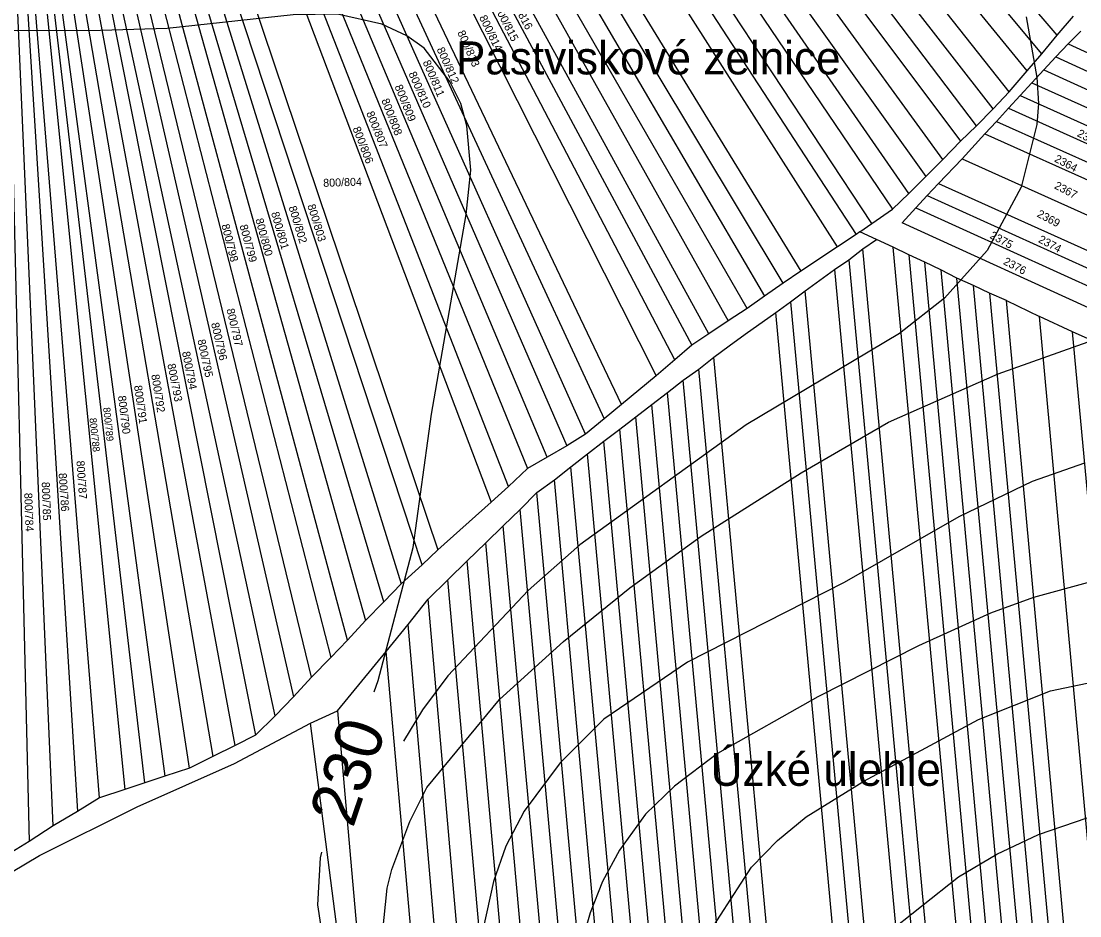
# Model space of a CAD drawing. Extents: x -555860 to -552701, y -1187050 to -1182291.
# Drawn here: x -554672.6 to -554447.8, y -1185634.9 to -1185444.8 of the extents above; entities that cross this region are included whole.
import ezdxf

# ---------------------------------------------------------------- set-up
doc = ezdxf.new("R2010")
doc.units = 0
for name, color, linetype in [('LEG_2b', 7, 'Continuous'), ('Level 40', 7, 'Continuous'), ('Level 41', 7, 'Continuous'), ('Level 42', 7, 'Continuous'), ('navrh_BV', 7, 'Continuous'), ('Parcelní čísla', 7, 'Continuous')]:
    doc.layers.add(name, color=color, linetype=linetype)

msp = doc.modelspace()

# ---------------------------------------------------------------- linework, layer by layer
at = {"layer": 'Level 40'}
for points in [[(-554597.66, -1185587.3), (-554596.84, -1185584.89), (-554589.36, -1185556.6), (-554585.47, -1185528.31), (-554578.12, -1185485.89), (-554577.15, -1185476.46), (-554577.99, -1185467.03), (-554579.23, -1185462.31), (-554581.59, -1185457.6), (-554587, -1185450.53), (-554590.74, -1185447.89), (-554596.01, -1185445.4), (-554605.44, -1185443.32), (-554614.87, -1185443.46), (-554641.62, -1185446.35), (-554658.14, -1185446.82), (-554674.17, -1185446.79), (-554692.5, -1185448.77), (-554709.81, -1185453.88), (-554713.38, -1185448.73)], [(-554443.49, -1185720.22), (-554449.17, -1185714.39), (-554460.41, -1185707.74), (-554478.98, -1185699), (-554484.25, -1185695.95), (-554494.51, -1185688.6), (-554498.81, -1185684.16), (-554503.39, -1185677.23), (-554505.01, -1185672.52), (-554505.61, -1185668.08), (-554505.61, -1185663.09), (-554504.08, -1185656.29), (-554501.79, -1185652.96), (-554498.26, -1185648.39), (-554489.24, -1185639.1), (-554473.58, -1185626.62), (-554465.4, -1185621.77), (-554456.52, -1185617.61), (-554425.74, -1185607.07)], [(-554674.49, -1185664.75), (-554661.18, -1185671.13), (-554651.75, -1185677.92), (-554628.46, -1185699.83), (-554623.19, -1185702.74), (-554620.06, -1185703.21), (-554617.09, -1185703.3), (-554612.79, -1185701.22), (-554610.99, -1185698.45), (-554608.35, -1185692.48), (-554606.41, -1185682.5), (-554605.16, -1185667.52), (-554606.55, -1185652.55), (-554609.6, -1185632.58), (-554609.05, -1185622.6), (-554608.76, -1185621.39)]]:
    msp.add_lwpolyline(points, dxfattribs=at)
at = {"layer": 'Level 41'}
for points in [[(-554595.87, -1185638.68), (-554594.9, -1185628.98), (-554593.93, -1185625.05), (-554590.05, -1185614.84), (-554586.44, -1185607.62), (-554571.05, -1185588.91), (-554557.46, -1185576.57), (-554543.32, -1185565.2), (-554528.21, -1185554.24), (-554506.99, -1185540.79), (-554488.41, -1185529.98), (-554465.12, -1185519.72), (-554441.82, -1185511.4)], [(-554446.82, -1185538.71), (-554457.91, -1185542.59), (-554473.44, -1185550.08), (-554497.84, -1185564.09), (-554531.12, -1185581), (-554548.87, -1185593.07), (-554558.16, -1185602.36), (-554565.78, -1185612.62), (-554569.67, -1185620.1), (-554572.3, -1185627.59), (-554574.52, -1185637.58)], [(-554445.43, -1185563.95), (-554457.63, -1185567.28), (-554466.78, -1185570.6), (-554482.04, -1185577.54), (-554503.39, -1185588.35), (-554524.74, -1185600.42), (-554533.89, -1185607.35), (-554539.99, -1185613.31), (-554545.54, -1185620.94), (-554549.15, -1185627.59), (-554551.78, -1185634.25), (-554556.49, -1185650.89)], [(-554526.27, -1185638.13), (-554517.53, -1185624.54), (-554511.98, -1185618.86), (-554505.88, -1185613.86), (-554493.68, -1185606.24), (-554469.28, -1185593.2), (-554454.03, -1185587.1), (-554444.88, -1185585.16)]]:
    msp.add_lwpolyline(points, dxfattribs=at)
at = {"layer": 'Level 42'}
msp.add_lwpolyline([(-554459.16, -1185443.87), (-554456.94, -1185456.77), (-554456.52, -1185462.31), (-554456.94, -1185466.75), (-554460.27, -1185480.06), (-554467.48, -1185493.51), (-554476.49, -1185503.63), (-554486.06, -1185511.12), (-554518.64, -1185530.53), (-554554, -1185556.04), (-554564.95, -1185565.75), (-554582.01, -1185583.91), (-554587.41, -1185591.12), (-554591.44, -1185597.78)], dxfattribs=at)
at = {"layer": 'navrh_BV'}
for p, q in [((-554452.6, -1185447.77), (-554551.41, -1185331.46)), ((-554458.95, -1185455.35), (-554556.54, -1185335.97)), ((-554455.85, -1185451.69), (-554554.12, -1185333.84)), ((-554462.79, -1185459.79), (-554559, -1185338.12)), ((-554469.73, -1185466.99), (-554563.94, -1185342.45)), ((-554466.15, -1185463.43), (-554561.77, -1185340.55)), ((-554476.89, -1185474.19), (-554569.13, -1185347.01)), ((-554566.85, -1185345.01), (-554473.14, -1185470.3)), ((-554484.12, -1185481.39), (-554574.07, -1185351.34)), ((-554571.99, -1185349.52), (-554480.48, -1185477.82)), ((-554576.39, -1185353.37), (-554487.57, -1185484.74)), ((-554491.94, -1185487.76), (-554579.02, -1185355.64)), ((-554581.54, -1185357.82), (-554495.27, -1185490.09)), ((-554499.23, -1185492.71), (-554583.87, -1185359.83)), ((-554588.81, -1185364.1), (-554507.05, -1185497.92)), ((-554510.78, -1185500.45), (-554591.3, -1185366.26)), ((-554593.74, -1185368.36), (-554514.76, -1185503.22)), ((-554518.45, -1185505.85), (-554596.29, -1185370.56)), ((-554598.58, -1185372.54), (-554522.48, -1185508.45)), ((-554526.56, -1185511.22), (-554601.25, -1185374.85)), ((-554603.57, -1185376.85), (-554530.18, -1185513.66)), ((-554608.12, -1185380.79), (-554537.74, -1185520.12)), ((-554533.77, -1185516.74), (-554605.9, -1185378.86)), ((-554545.13, -1185526.24), (-554612.6, -1185384.64)), ((-554614.9, -1185386.59), (-554548.79, -1185529.26)), ((-554552.76, -1185532.52), (-554617.21, -1185388.55)), ((-554619.52, -1185390.52), (-554556.7, -1185534.99)), ((-554560.89, -1185537.43), (-554621.86, -1185392.51)), ((-554569.13, -1185543.66), (-554626.56, -1185396.51)), ((-554624.24, -1185394.53), (-554565.11, -1185539.84)), ((-554628.99, -1185398.56), (-554572.78, -1185546.98)), ((-554635.58, -1185404.17), (-554584.12, -1185557.1)), ((-554587.47, -1185560.31), (-554638.13, -1185406.33)), ((-554595.6, -1185568.18), (-554642.53, -1185410.07)), ((-554640.34, -1185408.22), (-554591.91, -1185564.34)), ((-554644.55, -1185411.79), (-554599.46, -1185572.12)), ((-554603.33, -1185576.32), (-554646.95, -1185413.83)), ((-554649.16, -1185415.71), (-554606.84, -1185580.02)), ((-554610.96, -1185584.18), (-554651.4, -1185417.61)), ((-554618.66, -1185592.39), (-554655.63, -1185421.4)), ((-554653.52, -1185419.44), (-554614.76, -1185588.35)), ((-554657.34, -1185423), (-554622.87, -1185596.52)), ((-554627.19, -1185598.68), (-554659.44, -1185424.96)), ((-554661.63, -1185427.01), (-554631.89, -1185601.02)), ((-554636.91, -1185603.54), (-554663.52, -1185428.77)), ((-554646.36, -1185606.61), (-554666.84, -1185431.87)), ((-554665.57, -1185430.69), (-554642.1, -1185605.19)), ((-554668.11, -1185433.06), (-554650.64, -1185608.04)), ((-554671.68, -1185436.09), (-554660.65, -1185612.69)), ((-554656, -1185609.83), (-554670.16, -1185434.97)), ((-554675.27, -1185438.16), (-554670.94, -1185619.06)), ((-554665.82, -1185615.77), (-554673.6, -1185437.2)), ((-554452.6, -1185447.77), (-554449.15, -1185443.69)), ((-554455.85, -1185451.69), (-554452.6, -1185447.77)), ((-554450.26, -1185449.6), (-554447.58, -1185446.87)), ((-554452.86, -1185452.36), (-554450.26, -1185449.6)), ((-554450.26, -1185449.6), (-554405.68, -1185470.18)), ((-554458.95, -1185455.35), (-554455.85, -1185451.69)), ((-554455.44, -1185455.13), (-554452.86, -1185452.36)), ((-554452.86, -1185452.36), (-554408.07, -1185472.95)), ((-554457.98, -1185457.86), (-554455.44, -1185455.13)), ((-554455.44, -1185455.13), (-554410.37, -1185475.62)), ((-554462.79, -1185459.79), (-554458.95, -1185455.35)), ((-554460.45, -1185460.58), (-554457.98, -1185457.86)), ((-554457.98, -1185457.86), (-554412.72, -1185478.34)), ((-554466.15, -1185463.43), (-554462.79, -1185459.79)), ((-554462.94, -1185463.3), (-554460.45, -1185460.58)), ((-554460.45, -1185460.58), (-554415.07, -1185481.06)), ((-554469.73, -1185466.99), (-554466.15, -1185463.43)), ((-554465.44, -1185466.07), (-554462.94, -1185463.3)), ((-554462.94, -1185463.3), (-554417.41, -1185483.77)), ((-554467.92, -1185468.74), (-554465.44, -1185466.07)), ((-554465.44, -1185466.07), (-554419.81, -1185486.55)), ((-554473.14, -1185470.3), (-554469.73, -1185466.99)), ((-554476.89, -1185474.19), (-554473.14, -1185470.3)), ((-554467.92, -1185468.74), (-554472.77, -1185474.06)), ((-554467.92, -1185468.74), (-554422.13, -1185489.23)), ((-554480.48, -1185477.82), (-554476.89, -1185474.19)), ((-554472.77, -1185474.06), (-554477.77, -1185479.27)), ((-554472.77, -1185474.06), (-554426.83, -1185494.67)), ((-554484.12, -1185481.39), (-554480.48, -1185477.82)), ((-554480.2, -1185481.83), (-554477.77, -1185479.27)), ((-554477.77, -1185479.27), (-554431.52, -1185500.1)), ((-554487.57, -1185484.74), (-554484.12, -1185481.39)), ((-554482.59, -1185484.48), (-554480.2, -1185481.83)), ((-554480.2, -1185481.83), (-554433.95, -1185502.84)), ((-554491.94, -1185487.76), (-554487.57, -1185484.74)), ((-554485.5, -1185487.61), (-554482.59, -1185484.48)), ((-554482.59, -1185484.48), (-554436.23, -1185505.56)), ((-554494.5, -1185489.55), (-554491.94, -1185487.76)), ((-554439.12, -1185508.82), (-554485.5, -1185487.61)), ((-554495.27, -1185490.09), (-554499.23, -1185492.71)), ((-554494.5, -1185489.55), (-554495.27, -1185490.09)), ((-554490.96, -1185491.19), (-554494.5, -1185489.55)), ((-554499.23, -1185492.71), (-554507.05, -1185497.92)), ((-554496.85, -1185495.48), (-554493.84, -1185493.19)), ((-554493.84, -1185493.19), (-554490.96, -1185491.19)), ((-554479.26, -1185651.13), (-554493.84, -1185493.19)), ((-554487.42, -1185492.83), (-554490.96, -1185491.19)), ((-554472.66, -1185651.83), (-554487.42, -1185492.83)), ((-554484.13, -1185494.41), (-554487.42, -1185492.83)), ((-554499.87, -1185497.57), (-554496.85, -1185495.48)), ((-554496.85, -1185495.48), (-554482.4, -1185650.72)), ((-554484.13, -1185494.41), (-554469.47, -1185652.28)), ((-554480.73, -1185496), (-554484.13, -1185494.41)), ((-554506.1, -1185502.06), (-554499.87, -1185497.57)), ((-554499.87, -1185497.57), (-554485.69, -1185650.34)), ((-554466.28, -1185652.63), (-554480.73, -1185496)), ((-554477.29, -1185497.64), (-554480.73, -1185496)), ((-554477.29, -1185497.64), (-554462.89, -1185653.06)), ((-554473.93, -1185499.36), (-554477.29, -1185497.64)), ((-554507.05, -1185497.92), (-554510.78, -1185500.45)), ((-554459.55, -1185653.28), (-554473.93, -1185499.36)), ((-554470.39, -1185500.93), (-554473.93, -1185499.36)), ((-554510.78, -1185500.45), (-554514.76, -1185503.22)), ((-554509.22, -1185504.41), (-554506.1, -1185502.06)), ((-554492.41, -1185649.63), (-554506.1, -1185502.06)), ((-554456.28, -1185653.73), (-554470.39, -1185500.93)), ((-554466.95, -1185502.56), (-554470.39, -1185500.93)), ((-554514.76, -1185503.22), (-554518.45, -1185505.85)), ((-554512.37, -1185506.7), (-554509.22, -1185504.41)), ((-554509.22, -1185504.41), (-554495.78, -1185649.25)), ((-554466.95, -1185502.56), (-554452.87, -1185654.2)), ((-554463.38, -1185504.16), (-554466.95, -1185502.56)), ((-554449.57, -1185654.65), (-554463.38, -1185504.16)), ((-554463.38, -1185504.16), (-554456.32, -1185507.52)), ((-554518.45, -1185505.85), (-554522.48, -1185508.45)), ((-554518.87, -1185511.32), (-554512.37, -1185506.7)), ((-554499.22, -1185648.85), (-554512.37, -1185506.7)), ((-554522.48, -1185508.45), (-554526.56, -1185511.22)), ((-554442.73, -1185655.37), (-554456.32, -1185507.52)), ((-554449.34, -1185510.8), (-554456.32, -1185507.52)), ((-554526.56, -1185511.22), (-554530.18, -1185513.66)), ((-554522.23, -1185513.75), (-554518.87, -1185511.32)), ((-554442.32, -1185513.98), (-554449.34, -1185510.8)), ((-554435.84, -1185656.05), (-554449.34, -1185510.8)), ((-554530.18, -1185513.66), (-554533.77, -1185516.74)), ((-554525.52, -1185516.17), (-554522.23, -1185513.75)), ((-554533.77, -1185516.74), (-554537.74, -1185520.12)), ((-554528.68, -1185518.7), (-554525.52, -1185516.17)), ((-554513.39, -1185647.19), (-554525.52, -1185516.17)), ((-554537.74, -1185520.12), (-554545.13, -1185526.24)), ((-554532.04, -1185521.07), (-554528.68, -1185518.7)), ((-554516.79, -1185646.8), (-554528.68, -1185518.7)), ((-554535.35, -1185523.66), (-554532.04, -1185521.07)), ((-554520.46, -1185646.38), (-554532.04, -1185521.07)), ((-554538.7, -1185526.27), (-554535.35, -1185523.66)), ((-554524.06, -1185645.97), (-554535.35, -1185523.66)), ((-554545.13, -1185526.24), (-554548.79, -1185529.26)), ((-554542.1, -1185528.83), (-554538.7, -1185526.27)), ((-554527.69, -1185645.66), (-554538.7, -1185526.27)), ((-554548.79, -1185529.26), (-554552.76, -1185532.52)), ((-554545.49, -1185531.49), (-554542.1, -1185528.83)), ((-554531.39, -1185645.17), (-554542.1, -1185528.83)), ((-554548.89, -1185534.05), (-554545.49, -1185531.49)), ((-554535.04, -1185644.67), (-554545.49, -1185531.49)), ((-554552.76, -1185532.52), (-554556.7, -1185534.99)), ((-554556.7, -1185534.99), (-554560.89, -1185537.43)), ((-554552.35, -1185536.75), (-554548.89, -1185534.05)), ((-554538.73, -1185644.3), (-554548.89, -1185534.05)), ((-554560.89, -1185537.43), (-554565.11, -1185539.84)), ((-554555.91, -1185539.47), (-554552.35, -1185536.75)), ((-554542.52, -1185643.87), (-554552.35, -1185536.75)), ((-554565.11, -1185539.84), (-554569.13, -1185543.66)), ((-554559.38, -1185542.24), (-554555.91, -1185539.47)), ((-554546.28, -1185643.37), (-554555.91, -1185539.47)), ((-554563.07, -1185544.95), (-554559.38, -1185542.24)), ((-554550.23, -1185642.97), (-554559.38, -1185542.24)), ((-554569.13, -1185543.66), (-554572.78, -1185546.98)), ((-554566.65, -1185548.54), (-554563.07, -1185544.95)), ((-554554.19, -1185642.57), (-554563.07, -1185544.95)), ((-554572.78, -1185546.98), (-554584.12, -1185557.1)), ((-554570.26, -1185552.05), (-554566.65, -1185548.54)), ((-554558.06, -1185642.13), (-554566.65, -1185548.54)), ((-554573.97, -1185555.64), (-554570.26, -1185552.05)), ((-554562.02, -1185641.65), (-554570.26, -1185552.05)), ((-554577.92, -1185559.47), (-554573.97, -1185555.64)), ((-554566.27, -1185641.2), (-554573.97, -1185555.64)), ((-554584.12, -1185557.1), (-554587.47, -1185560.31)), ((-554587.47, -1185560.31), (-554591.91, -1185564.34)), ((-554582.01, -1185563.46), (-554577.92, -1185559.47)), ((-554570.59, -1185640.67), (-554577.92, -1185559.47)), ((-554591.91, -1185564.34), (-554595.6, -1185568.18)), ((-554586.15, -1185567.58), (-554582.01, -1185563.46)), ((-554575.15, -1185640.19), (-554582.01, -1185563.46)), ((-554595.6, -1185568.18), (-554599.46, -1185572.12)), ((-554590.46, -1185573.01), (-554586.15, -1185567.58)), ((-554579.85, -1185639.62), (-554586.15, -1185567.58)), ((-554599.46, -1185572.12), (-554603.33, -1185576.32)), ((-554595.1, -1185578.69), (-554590.46, -1185573.01)), ((-554584.7, -1185639.07), (-554590.46, -1185573.01)), ((-554603.33, -1185576.32), (-554606.84, -1185580.02)), ((-554605.46, -1185591.33), (-554595.1, -1185578.69)), ((-554589.79, -1185638.49), (-554595.1, -1185578.69)), ((-554606.84, -1185580.02), (-554610.96, -1185584.18)), ((-554610.96, -1185584.18), (-554614.76, -1185588.35)), ((-554614.76, -1185588.35), (-554618.66, -1185592.39)), ((-554611.2, -1185593.98), (-554605.46, -1185591.33)), ((-554605.46, -1185591.33), (-554601.39, -1185637.17)), ((-554627.35, -1185602.51), (-554611.2, -1185593.98)), ((-554618.66, -1185592.39), (-554622.87, -1185596.52)), ((-554605.09, -1185641.2), (-554611.2, -1185593.98)), ((-554622.87, -1185596.52), (-554627.19, -1185598.68)), ((-554627.19, -1185598.68), (-554631.89, -1185601.02)), ((-554631.89, -1185601.02), (-554636.91, -1185603.54)), ((-554648, -1185611.7), (-554627.35, -1185602.51)), ((-554636.91, -1185603.54), (-554642.1, -1185605.19)), ((-554642.1, -1185605.19), (-554646.36, -1185606.61)), ((-554650.64, -1185608.04), (-554656, -1185609.83)), ((-554646.36, -1185606.61), (-554650.64, -1185608.04)), ((-554656, -1185609.83), (-554660.65, -1185612.69)), ((-554668.77, -1185622.08), (-554648, -1185611.7)), ((-554660.65, -1185612.69), (-554665.82, -1185615.77)), ((-554665.82, -1185615.77), (-554670.94, -1185619.06)), ((-554670.94, -1185619.06), (-554676.43, -1185622.47)), ((-554686.39, -1185632.61), (-554668.77, -1185622.08))]:
    msp.add_line(p, q, dxfattribs=at)

# ---------------------------------------------------------------- texts
at = {"layer": 'LEG_2b'}
for s, height, rotation, p in [('800/816', 1.7, 298, (-554569.23, -1185439.52)), ('800/815', 1.7, 297, (-554572.14, -1185441.95)), ('800/814', 1.7, 296, (-554575.4, -1185443.99)), ('800/813', 1.7, 294, (-554580.04, -1185447.18)), ('800/812', 1.7, 294, (-554584.42, -1185450.75)), ('800/811', 1.7, 293, (-554587.37, -1185453.48)), ('800/810', 1.7, 294, (-554590.39, -1185455.94)), ('800/809', 1.7, 292, (-554593.34, -1185458.66)), ('800/808', 1.7, 291, (-554596.15, -1185461.58)), ('800/807', 1.7, 292, (-554599.38, -1185464.31)), ('800/806', 1.7, 291, (-554602.26, -1185467.56)), ('2362', 1.7, 332, (-554448.48, -1185469.15)), ('2364', 1.7, 332, (-554453.33, -1185474.54)), ('800/804', 1.7, 2, (-554608.45, -1185480)), ('2367', 1.7, 332, (-554453.35, -1185480.23)), ('800/802', 1.7, 287, (-554615.85, -1185484.31)), ('800/803', 1.7, 287, (-554611.85, -1185483.95)), ('800/801', 1.7, 286, (-554619.56, -1185485.54)), ('2369', 1.7, 332, (-554457.02, -1185486.25)), ('800/798', 1.7, 284, (-554630.1, -1185488.1)), ('800/799', 1.7, 285, (-554626.25, -1185488.23)), ('800/800', 1.7, 285, (-554622.9, -1185486.91)), ('2375', 1.7, 332, (-554467.03, -1185490.81)), ('2374', 1.7, 332, (-554456.73, -1185491.67)), ('2376', 1.7, 332, (-554464.18, -1185496.34)), ('800/797', 1.7, 283, (-554629.03, -1185506.03)), ('800/796', 1.7, 283, (-554632.31, -1185509.02)), ('800/795', 1.7, 282, (-554635.2, -1185512.57)), ('800/794', 1.7, 281, (-554638.47, -1185515.11)), ('800/793', 1.7, 281, (-554641.58, -1185517.7)), ('800/792', 1.7, 279, (-554645, -1185519.94)), ('800/791', 1.7, 278, (-554648.66, -1185522.27)), ('800/790', 1.7, 277, (-554652.08, -1185524.44)), ('800/789', 1.5, 276, (-554655.22, -1185526.91)), ('800/788', 1.5, 276, (-554658.13, -1185529.16)), ('800/787', 1.7, 274, (-554660.89, -1185538.22)), ('800/785', 1.7, 272, (-554668.26, -1185542.71)), ('800/786', 1.7, 274, (-554664.67, -1185540.84)), ('800/784', 1.7, 272, (-554671.97, -1185545.04))]:
    msp.add_text(s, height=height, rotation=rotation, dxfattribs=at).set_placement(p)
at = {"layer": 'Level 40'}
msp.add_text('230', height=10, rotation=71.4204, dxfattribs=at).set_placement((-554602.16, -1185616.39))
at = {"layer": 'Parcelní čísla'}
for s, p in [('Pastviskové zelnice', (-554580.28, -1185456.09)), ('Úzké úlehle', (-554526.18, -1185607.27))]:
    msp.add_text(s, height=7, dxfattribs=at).set_placement(p)

doc.saveas('drawing.dxf')
